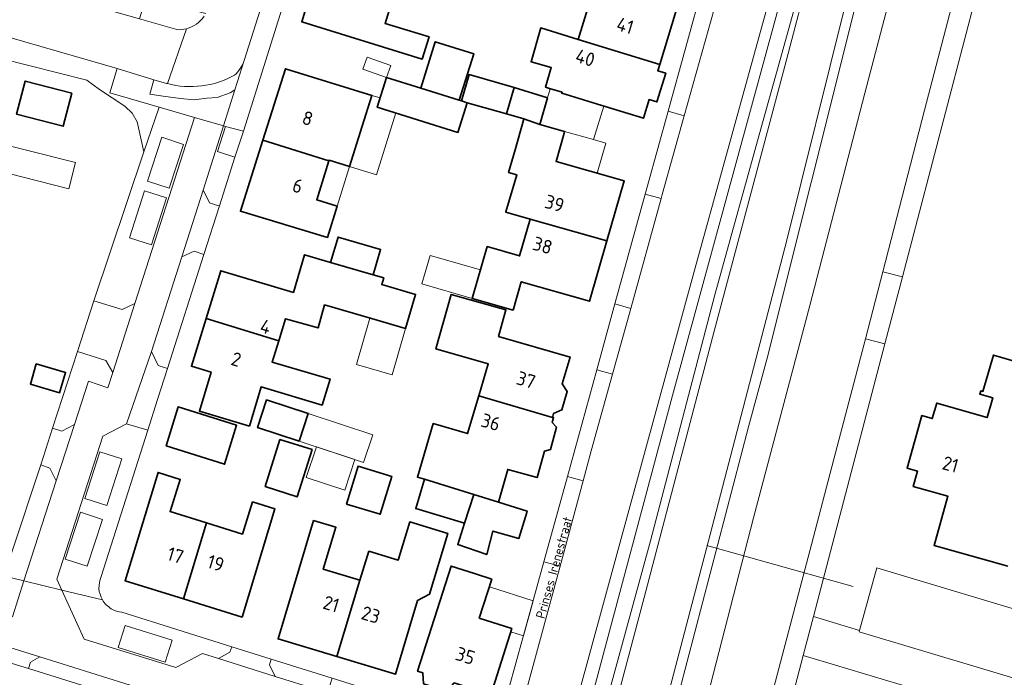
# Model space of a CAD drawing. Header units: metres. Extents: x 149984 to 156489, y 469398 to 478068.
# Tile 750 of 854: x 154388 to 154485, y 473334 to 473399. Entities that reach past the tile are written whole.
import ezdxf
from ezdxf.enums import TextEntityAlignment as Align

# ---------------------------------------------------------------- set-up
doc = ezdxf.new("R2010")
doc.units = ezdxf.units.M
doc.header["$LTSCALE"] = 0.75
for name, color, linetype, lineweight in [('B-WE-GR-BEPLANTING_CULTUUR_HEESTERS-GV', 252, 'Continuous', 18), ('B-WE-KW-KUNSTWERK_DUIKER-G', 6, 'Continuous', 18), ('B-WE-OG-BEBOUWING-GV', 6, 'Continuous', 35), ('B-WE-OG-BEBOUWING-T18', 1, 'Continuous', 18), ('B-WE-OG-BEBOUWING_LUIFEL-GV', 6, 'Continuous', 18), ('B-WE-OG-BEBOUWING_OVERBOUWING-GV', 6, 'Continuous', 18), ('B-WE-OG-TERREIN_BEGROEID-GV', 252, 'Continuous', 18), ('B-WE-OG-TERREIN_ERF-GV', 252, 'Continuous', 18), ('B-WE-OG-TERREIN_OEVER-GV', 252, 'Continuous', 18), ('B-WE-OG-TOPOGRAFIE-T18', 7, 'Continuous', 18), ('B-WE-OG-WATER-GV', 252, 'Continuous', 18), ('B-WE-OG-WATER_MEER-GV', 252, 'Continuous', 18), ('B-WE-VH-OPENVERHARDING_BETONSTRAATSTEEN-GV', 252, 'Continuous', 18), ('B-WE-VH-OPENVERHARDING_STRAATBAKSTEEN-GV', 252, 'Continuous', 18), ('B-WE-VH-OPENVERHARDING_TEGEL-GV', 252, 'Continuous', 18)]:
    doc.layers.add(name, color=color, linetype=linetype, lineweight=lineweight)
doc.styles.add('NLCS-ISO-M500-T18', font='NLCS-ISO.ttf', dxfattribs={"height": 0.9})
doc.styles.add('NLCS-ISO-M750-T18', font='NLCS-ISO.ttf', dxfattribs={"height": 1.35})

msp = doc.modelspace()

# ---------------------------------------------------------------- linework, layer by layer
at = {"layer": 'B-WE-GR-BEPLANTING_CULTUUR_HEESTERS-GV', "flags": 128}
msp.add_lwpolyline([(154409.561, 473385.228), (154410.401, 473387.774), (154408.657, 473388.25), (154407.858, 473385.77)], close=True, dxfattribs=at)
at = {"layer": 'B-WE-KW-KUNSTWERK_DUIKER-G', "flags": 128}
msp.add_lwpolyline([(154470.195, 473343.108), (154455.851, 473347.133)], dxfattribs=at)
at = {"layer": 'B-WE-OG-BEBOUWING-GV', "flags": 128}
for points in [[(154451.215, 473394.328), (154452.815, 473399.616), (154448.658, 473400.861), (154449.681, 473404.239), (154444.777, 473405.706), (154441.567, 473406.666), (154440.788, 473404.06), (154440.009, 473401.454), (154444.274, 473400.179), (154443.23, 473396.78)], [(154425.473, 473402.208), (154417.941, 473404.501), (154416.119, 473398.514), (154427.944, 473394.856), (154428.607, 473397.037), (154424.298, 473398.348)], [(154441.642, 473391.587), (154441.616, 473391.501), (154445.854, 473390.197), (154449.616, 473389.04), (154450.172, 473390.878), (154450.945, 473390.64), (154451.813, 473393.46), (154451.026, 473393.701), (154451.215, 473394.328), (154443.23, 473396.78), (154439.553, 473397.909), (154438.611, 473394.586), (154440.587, 473394.026), (154440.035, 473392.081), (154440.419, 473391.963)], [(154431.568, 473390.811), (154432.99, 473395.365), (154429.212, 473396.545), (154427.79, 473391.99)], [(154412.32, 473386.909), (154418.787, 473384.867), (154418.806, 473384.928), (154420.811, 473384.3), (154422.05, 473388.251), (154423.001, 473391.285), (154414.525, 473393.895)], [(154393.576, 473391.513), (154389.011, 473392.687), (154388.175, 473389.434), (154392.74, 473388.26)], [(154424.429, 473393.039), (154423.521, 473390.13), (154431.442, 473387.657), (154432.35, 473390.567), (154431.781, 473390.744), (154431.568, 473390.811), (154427.79, 473391.99)], [(154436.19, 473389.462), (154436.939, 473392.066), (154432.527, 473393.335), (154431.781, 473390.744), (154432.35, 473390.567)], [(154436.19, 473389.462), (154437.901, 473388.97), (154439.464, 473388.443), (154440.205, 473391.06), (154436.939, 473392.066)], [(154437.901, 473388.97), (154437.867, 473388.85), (154437.031, 473385.942), (154436.396, 473383.732), (154437.208, 473383.498), (154436.118, 473379.846), (154436.124, 473379.844), (154438.513, 473379.159), (154446.026, 473377.005), (154447.721, 473382.916), (154441.053, 473384.803), (154441.841, 473387.588), (154441.889, 473387.757), (154439.464, 473388.443)], [(154418.787, 473384.867), (154412.32, 473386.909), (154410.115, 473379.924), (154418.636, 473377.353), (154419.592, 473380.406), (154417.588, 473381.034)], [(154446.026, 473377.005), (154438.513, 473379.159), (154437.472, 473375.538), (154434.304, 473376.461), (154432.84, 473371.372), (154436.849, 473370.223), (154437.648, 473373.01), (154444.331, 473371.094)], [(154418.959, 473374.897), (154423.127, 473373.679), (154423.856, 473376.17), (154419.688, 473377.388)], [(154423.127, 473373.679), (154418.959, 473374.897), (154416.405, 473375.644), (154415.301, 473371.955), (154408.183, 473374.084), (154406.749, 473369.399), (154413.871, 473367.218), (154414.541, 473369.374), (154417.723, 473368.466), (154418.371, 473370.724), (154422.972, 473369.392), (154426.311, 473368.425), (154427.278, 473371.765), (154423.974, 473372.721), (154424.17, 473373.374)], [(154435.426, 473367.619), (154436.143, 473370.249), (154430.788, 473371.766), (154429.275, 473366.426), (154434.414, 473364.948), (154433.481, 473361.808), (154440.706, 473359.701), (154440.818, 473360.088), (154441.612, 473360.424), (154442.155, 473362.249), (154441.655, 473362.996), (154442.429, 473365.605)], [(154406.749, 473369.399), (154405.315, 473364.715), (154407.241, 473364.142), (154406.098, 473360.298), (154410.987, 473358.844), (154412.13, 473362.688), (154418.121, 473360.904), (154418.902, 473363.458), (154413.218, 473365.117), (154413.871, 473367.218)], [(154390.104, 473364.954), (154389.517, 473362.958), (154392.387, 473362.114), (154392.974, 473364.11)], [(154440.706, 473359.701), (154433.481, 473361.808), (154432.381, 473358.109), (154429.021, 473359.089), (154427.458, 473353.837), (154428.164, 473353.627), (154432.979, 473352.127), (154435.405, 473351.372), (154436.312, 473354.592), (154439.189, 473353.785), (154439.909, 473356.372), (154440.494, 473356.537), (154441.098, 473358.749), (154440.677, 473359.191), (154440.808, 473359.671)], [(154402.84, 473356.907), (154408.561, 473355.098), (154409.728, 473358.924), (154404.01, 473360.742)], [(154415.866, 473357.361), (154416.758, 473360.071), (154412.679, 473361.413), (154411.787, 473358.703)], [(154412.532, 473352.901), (154415.681, 473351.911), (154417.133, 473356.531), (154413.984, 473357.521)], [(154420.515, 473351.19), (154423.814, 473350.186), (154424.945, 473353.902), (154421.647, 473354.906)], [(154404.52, 473341.89), (154406.8, 473349.342), (154403.223, 473350.459), (154404.21, 473353.618), (154402.043, 473354.295), (154398.803, 473343.67)], [(154432.088, 473349.315), (154432.979, 473352.127), (154428.164, 473353.627), (154427.3, 473350.754)], [(154432.979, 473352.127), (154432.088, 473349.315), (154431.421, 473347.211), (154434.258, 473346.236), (154434.866, 473348.537), (154437.391, 473347.803), (154438.185, 473350.352), (154438.229, 473350.492), (154435.405, 473351.372)], [(154404.52, 473341.89), (154410.268, 473340.1), (154413.497, 473350.72), (154411.302, 473351.405), (154410.315, 473348.245), (154406.8, 473349.342)], [(154419.561, 473336.231), (154421.824, 473343.713), (154418.225, 473344.801), (154419.47, 473348.917), (154417.288, 473349.578), (154413.809, 473337.97)], [(154422.687, 473346.565), (154421.824, 473343.713), (154419.561, 473336.231), (154425.314, 473334.491), (154427.487, 473341.721), (154428.641, 473342.342), (154430.437, 473348.318), (154426.712, 473349.438), (154425.586, 473345.693)], [(154433.06, 473344.374), (154430.756, 473345.112), (154427.487, 473334.789), (154428.011, 473334.621), (154428.061, 473333.565), (154430.337, 473332.836), (154431.068, 473333.642), (154434.677, 473332.485), (154436.714, 473338.983), (154433.533, 473340.003), (154434.758, 473343.821)]]:
    msp.add_lwpolyline(points, close=True, dxfattribs=at)
msp.add_lwpolyline([(154491.163, 473363.708), (154483.929, 473365.805), (154482.894, 473362.237), (154482.692, 473362.296), (154482.599, 473361.975), (154483.871, 473361.606), (154483.31, 473359.671), (154478.368, 473361.104), (154477.928, 473359.585), (154476.9, 473359.878), (154475.463, 473354.709), (154476.478, 473354.421), (154476.071, 473352.921), (154479.47, 473351.967), (154478.112, 473347.134), (154485.333, 473345.106)], dxfattribs=at)
at = {"layer": 'B-WE-OG-BEBOUWING_LUIFEL-GV', "flags": 128}
for points in [[(154440.205, 473391.06), (154439.464, 473388.443), (154441.889, 473387.757), (154444.716, 473386.957), (154445.725, 473390.237), (154441.616, 473391.501), (154441.642, 473391.587), (154440.477, 473391.945)], [(154423.001, 473391.285), (154420.811, 473384.3), (154423.438, 473383.476), (154425.346, 473389.56), (154423.521, 473390.13), (154423.803, 473391.035)], [(154444.716, 473386.957), (154441.889, 473387.757), (154441.053, 473384.803), (154445.096, 473383.659), (154445.932, 473386.613)], [(154420.811, 473384.3), (154418.806, 473384.928), (154418.787, 473384.867), (154417.588, 473381.034), (154419.592, 473380.406)], [(154428.705, 473375.567), (154427.887, 473372.791), (154432.84, 473371.372), (154433.642, 473374.159)], [(154422.806, 473369.44), (154421.491, 473364.898), (154424.996, 473363.883), (154426.311, 473368.425)], [(154415.866, 473357.361), (154422.194, 473355.278), (154423.086, 473357.988), (154416.758, 473360.071)], [(154434.514, 473343.061), (154433.533, 473340.003), (154436.714, 473338.983), (154436.61, 473338.652), (154437.852, 473338.263), (154438.809, 473341.714)]]:
    msp.add_lwpolyline(points, close=True, dxfattribs=at)
at = {"layer": 'B-WE-OG-BEBOUWING_OVERBOUWING-GV', "flags": 128}
for points in [[(154424.429, 473393.039), (154424.846, 473394.222), (154422.528, 473395.039), (154422.112, 473393.856)], [(154384.948, 473386.966), (154384.297, 473384.398), (154393.28, 473382.122), (154393.931, 473384.69)], [(154417.558, 473356.804), (154416.569, 473353.799), (154420.337, 473352.559), (154421.326, 473355.564)]]:
    msp.add_lwpolyline(points, close=True, dxfattribs=at)
at = {"layer": 'B-WE-OG-TERREIN_BEGROEID-GV', "flags": 128}
for points in [[(154474.831, 473443.312), (154474.045, 473440.433), (154472.956, 473440.708), (154471.425, 473434.912), (154463.411, 473405.986), (154454.685, 473374.384), (154441.894, 473327.464), (154438.802, 473316.205), (154431.72, 473289.931), (154431.24, 473288.152), (154433.359, 473287.555), (154436.445, 473299.455), (154444.521, 473332.122), (154452.48, 473361.837), (154462.595, 473398.912), (154470.279, 473428.779), (154474.427, 473440.506), (154475.794, 473441.665), (154476.714, 473445.602)], [(154476.714, 473445.602), (154475.794, 473441.665), (154477.568, 473441.942), (154480.122, 473441.261), (154480.346, 473441.212), (154479.608, 473437.653), (154478.97, 473433.171), (154478.24, 473429.599), (154477.794, 473427.873), (154470.442, 473400.232), (154461.756, 473365.507), (154459.908, 473358.759), (154452.407, 473329.984), (154449.672, 473319.1), (154446.254, 473304.754), (154441.85, 473285.153), (154443.268, 473284.785)], [(154448.5, 473306.054), (154449.041, 473306.059), (154449.396, 473307.423), (154455.048, 473329.025), (154460.425, 473349.828), (154465.944, 473370.673), (154471.335, 473391.496), (154476.483, 473411.235), (154476.806, 473412.467), (154477.787, 473416.211)], [(154494.574, 473331.524), (154470.776, 473338.662), (154470.813, 473338.796), (154466.294, 473340.169), (154465.29, 473336.33), (154587.669, 473299.725)]]:
    msp.add_lwpolyline(points, dxfattribs=at)
msp.add_lwpolyline([(154437.9, 473299.09), (154445.21, 473328.95), (154450.3, 473347.6), (154456.62, 473371.72), (154461.28, 473388.6), (154463.21, 473395.5), (154464.78, 473401.19), (154466.56, 473408.64), (154468.55, 473416.07), (154474.4, 473438.75), (154475.396, 473440.377), (154477.568, 473441.942), (154475.794, 473441.665), (154474.427, 473440.506), (154470.279, 473428.779), (154462.595, 473398.912), (154452.48, 473361.837), (154444.521, 473332.122), (154436.445, 473299.455), (154433.359, 473287.555), (154434.812, 473287.145)], close=True, dxfattribs=at)
at = {"layer": 'B-WE-OG-TERREIN_ERF-GV', "flags": 128}
for points in [[(154433.004, 473459.096), (154432.929, 473458.863), (154429.744, 473448.818), (154425.904, 473436.721), (154424.605, 473432.627), (154421.427, 473422.615), (154417.199, 473409.249), (154414.176, 473399.747), (154411.158, 473390.175), (154410.401, 473387.774), (154409.561, 473385.228)], [(154398.5, 473340.583), (154409.286, 473337.2), (154413.126, 473335.965), (154419.094, 473334.102), (154423.866, 473332.611), (154424.53, 473332.404), (154426.335, 473331.857), (154433.232, 473329.717), (154433.82, 473329.607), (154434.3, 473329.636), (154434.809, 473329.782), (154435.185, 473330.062), (154435.733, 473330.621), (154439.869, 473345.539), (154439.964, 473345.882), (154442.166, 473353.884), (154445.046, 473364.347), (154446.827, 473370.822), (154449.796, 473381.608), (154450.016, 473382.409), (154452.036, 473389.722), (154455.513, 473402.315)], [(154482.378, 473401.644), (154475.008, 473373.483), (154473.285, 473366.9), (154466.294, 473340.169), (154470.813, 473338.796), (154472.493, 473344.929), (154506.025, 473334.872)], [(154387.648, 473346.289), (154390.552, 473355.041), (154391.694, 473358.65), (154394.149, 473366.176), (154395.754, 473371.147), (154400.64, 473385.756), (154399.976, 473388.686), (154399.514, 473389.549), (154398.788, 473390.242), (154396.284, 473391.867), (154395.05, 473392.79), (154380.8, 473396.37)], [(154409.561, 473385.228), (154408.067, 473380.444), (154406.541, 473375.671), (154402.959, 473364.498), (154401.988, 473361.445), (154401.029, 473358.431), (154396.468, 473344.08)], [(154485.333, 473345.106), (154478.112, 473347.134), (154479.47, 473351.967), (154476.071, 473352.921), (154476.478, 473354.421), (154475.463, 473354.709), (154476.9, 473359.878), (154477.928, 473359.585), (154478.368, 473361.104), (154483.31, 473359.671), (154483.871, 473361.606), (154482.599, 473361.975), (154482.692, 473362.296), (154482.894, 473362.237), (154483.929, 473365.805), (154491.163, 473363.708)], [(154400.739, 473331.494), (154389.329, 473335.07), (154385.248, 473336.317)], [(154587.669, 473299.725), (154465.29, 473336.33), (154462.308, 473324.926), (154459.46, 473314.055), (154456.714, 473303.576), (154460.423, 473302.573), (154461.797, 473302.201), (154480.779, 473296.849), (154484.664, 473295.754), (154485.392, 473298.519)]]:
    msp.add_lwpolyline(points, dxfattribs=at)
for points in [[(154425.473, 473402.208), (154424.298, 473398.348), (154428.607, 473397.037), (154427.944, 473394.856), (154416.119, 473398.514), (154417.941, 473404.501), (154419.764, 473410.489), (154427.027, 473408.231), (154427.759, 473410.632), (154436.931, 473407.836), (154435.625, 473403.552), (154432.612, 473404.47), (154433.179, 473406.328), (154431.584, 473406.814), (154430.922, 473404.642), (154426.613, 473405.953)], [(154443.23, 473396.78), (154444.274, 473400.179), (154440.009, 473401.454), (154440.788, 473404.06), (154441.567, 473406.666), (154444.777, 473405.706), (154449.681, 473404.239), (154448.658, 473400.861), (154452.815, 473399.616), (154451.215, 473394.328), (154451.026, 473393.701), (154451.813, 473393.46), (154450.945, 473390.64), (154450.172, 473390.878), (154449.616, 473389.04), (154445.854, 473390.197), (154441.616, 473391.501), (154441.642, 473391.587), (154440.419, 473391.963), (154440.035, 473392.081), (154440.587, 473394.026), (154438.611, 473394.586), (154439.553, 473397.909)], [(154437.901, 473388.97), (154436.19, 473389.462), (154432.35, 473390.567), (154431.442, 473387.657), (154423.521, 473390.13), (154424.429, 473393.039), (154427.79, 473391.99), (154429.212, 473396.545), (154432.99, 473395.365), (154431.568, 473390.811), (154431.781, 473390.744), (154432.527, 473393.335), (154436.939, 473392.066), (154440.205, 473391.06), (154439.464, 473388.443), (154441.889, 473387.757), (154441.841, 473387.588), (154441.053, 473384.803), (154447.721, 473382.916), (154446.026, 473377.005), (154444.331, 473371.094), (154437.648, 473373.01), (154436.849, 473370.223), (154432.84, 473371.372), (154434.304, 473376.461), (154437.472, 473375.538), (154438.513, 473379.159), (154436.124, 473379.844), (154436.118, 473379.846), (154437.208, 473383.498), (154436.396, 473383.732), (154437.031, 473385.942), (154437.867, 473388.85)], [(154419.592, 473380.406), (154418.636, 473377.353), (154410.115, 473379.924), (154412.32, 473386.909), (154414.525, 473393.895), (154423.001, 473391.285), (154422.05, 473388.251), (154420.811, 473384.3), (154418.806, 473384.928), (154418.787, 473384.867), (154417.588, 473381.034)], [(154393.576, 473391.513), (154392.74, 473388.26), (154388.175, 473389.434), (154389.011, 473392.687)], [(154413.871, 473367.218), (154413.218, 473365.117), (154418.902, 473363.458), (154418.121, 473360.904), (154412.13, 473362.688), (154410.987, 473358.844), (154406.098, 473360.298), (154407.241, 473364.142), (154405.315, 473364.715), (154406.749, 473369.399), (154408.183, 473374.084), (154415.301, 473371.955), (154416.405, 473375.644), (154418.959, 473374.897), (154419.688, 473377.388), (154423.856, 473376.17), (154423.127, 473373.679), (154424.17, 473373.374), (154423.974, 473372.721), (154427.278, 473371.765), (154426.311, 473368.425), (154422.972, 473369.392), (154418.371, 473370.724), (154417.723, 473368.466), (154414.541, 473369.374)], [(154434.414, 473364.948), (154429.275, 473366.426), (154430.788, 473371.766), (154436.143, 473370.249), (154435.426, 473367.619), (154442.429, 473365.605), (154441.655, 473362.996), (154442.155, 473362.249), (154441.612, 473360.424), (154440.818, 473360.088), (154440.706, 473359.701), (154440.808, 473359.671), (154440.677, 473359.191), (154441.098, 473358.749), (154440.494, 473356.537), (154439.909, 473356.372), (154439.189, 473353.785), (154436.312, 473354.592), (154435.405, 473351.372), (154438.229, 473350.492), (154438.185, 473350.352), (154437.391, 473347.803), (154434.866, 473348.537), (154434.258, 473346.236), (154431.421, 473347.211), (154432.088, 473349.315), (154427.3, 473350.754), (154428.164, 473353.627), (154427.458, 473353.837), (154429.021, 473359.089), (154432.381, 473358.109), (154433.481, 473361.808)], [(154390.104, 473364.954), (154392.974, 473364.11), (154392.387, 473362.114), (154389.517, 473362.958)], [(154402.84, 473356.907), (154404.01, 473360.742), (154409.728, 473358.924), (154408.561, 473355.098)], [(154416.758, 473360.071), (154415.866, 473357.361), (154411.787, 473358.703), (154412.679, 473361.413)], [(154412.532, 473352.901), (154413.984, 473357.521), (154417.133, 473356.531), (154415.681, 473351.911)], [(154420.515, 473351.19), (154421.647, 473354.906), (154424.945, 473353.902), (154423.814, 473350.186)], [(154406.8, 473349.342), (154410.315, 473348.245), (154411.302, 473351.405), (154413.497, 473350.72), (154410.268, 473340.1), (154404.52, 473341.89), (154398.803, 473343.67), (154402.043, 473354.295), (154404.21, 473353.618), (154403.223, 473350.459)], [(154421.824, 473343.713), (154422.687, 473346.565), (154425.586, 473345.693), (154426.712, 473349.438), (154430.437, 473348.318), (154428.641, 473342.342), (154427.487, 473341.721), (154425.314, 473334.491), (154419.561, 473336.231), (154413.809, 473337.97), (154417.288, 473349.578), (154419.47, 473348.917), (154418.225, 473344.801)], [(154436.714, 473338.983), (154434.677, 473332.485), (154431.068, 473333.642), (154430.337, 473332.836), (154428.061, 473333.565), (154428.011, 473334.621), (154427.487, 473334.789), (154430.756, 473345.112), (154433.06, 473344.374), (154434.758, 473343.821), (154433.533, 473340.003)]]:
    msp.add_lwpolyline(points, close=True, dxfattribs=at)
at = {"layer": 'B-WE-OG-TERREIN_ERF-GV'}
for points in [[(154396.468, 473344.08, 0.244865), (154396.586, 473341.793)], [(154396.586, 473341.793, 0.125935), (154397.454, 473340.922)], [(154397.454, 473340.922, 0.113608), (154398.5, 473340.583)]]:
    msp.add_lwpolyline(points, format="xyb", dxfattribs=at)
at = {"layer": 'B-WE-OG-TERREIN_OEVER-GV', "flags": 128}
for points in [[(154474.4, 473438.75), (154468.55, 473416.07), (154466.56, 473408.64), (154464.78, 473401.19), (154463.21, 473395.5), (154461.28, 473388.6), (154456.62, 473371.72), (154450.3, 473347.6), (154445.21, 473328.95), (154437.9, 473299.09), (154434.812, 473287.145), (154435.213, 473287.031), (154435.353, 473287.59), (154441.98, 473312.968), (154449.698, 473342.036), (154456.551, 473368.166), (154463.479, 473394.147), (154468.901, 473414.855), (154473.683, 473432.703), (154475.505, 473438.995), (154475.159, 473439.229), (154477.568, 473441.942), (154475.396, 473440.377)], [(154441.374, 473285.276), (154441.85, 473285.153), (154446.254, 473304.754), (154449.672, 473319.1), (154452.407, 473329.984), (154459.908, 473358.759), (154461.756, 473365.507), (154470.442, 473400.232), (154477.794, 473427.873), (154478.24, 473429.599), (154478.97, 473433.171), (154479.608, 473437.653), (154479.265, 473437.648), (154477.59, 473430.643), (154477.009, 473428.025), (154476.327, 473425.255), (154471.864, 473409.039), (154469.316, 473399.85), (154463.686, 473377.093), (154456.357, 473348.97), (154445.751, 473308.375), (154440.671, 473285.476)]]:
    msp.add_lwpolyline(points, close=True, dxfattribs=at)
at = {"layer": 'B-WE-OG-WATER-GV', "flags": 128}
for points in [[(154468.901, 473414.855), (154463.479, 473394.147), (154456.551, 473368.166), (154449.698, 473342.036), (154441.98, 473312.968), (154435.353, 473287.59), (154435.213, 473287.031), (154434.812, 473287.145), (154434.146, 473284.459), (154432.488, 473277.995), (154428.29, 473262.8), (154423.99, 473244.84)], [(154395.8, 473089.12), (154400.03, 473113.16), (154406.3, 473144.51), (154407.677, 473151.102), (154408.214, 473153.764), (154410.24, 473163.81), (154413.96, 473181.24), (154416.73, 473193.68), (154421.49, 473214.86), (154423.677, 473223.77), (154426.913, 473235.324), (154435.345, 473266.154), (154439.948, 473282.808), (154440.603, 473282.621), (154441.374, 473285.276), (154440.671, 473285.476), (154445.751, 473308.375), (154456.357, 473348.97), (154463.686, 473377.093), (154469.316, 473399.85)]]:
    msp.add_lwpolyline(points, dxfattribs=at)
at = {"layer": 'B-WE-OG-WATER_MEER-GV', "flags": 128}
msp.add_lwpolyline([(154506.025, 473334.872), (154472.493, 473344.929), (154470.813, 473338.796), (154470.776, 473338.662), (154494.574, 473331.524)], dxfattribs=at)
at = {"layer": 'B-WE-VH-OPENVERHARDING_BETONSTRAATSTEEN-GV', "flags": 128}
for points in [[(154481.725, 473407.299), (154482.347, 473409.671), (154476.483, 473411.235), (154471.335, 473391.496), (154465.944, 473370.673), (154460.425, 473349.828), (154455.048, 473329.025), (154449.396, 473307.423), (154455.278, 473305.949), (154457.532, 473314.562), (154460.387, 473325.418), (154462.564, 473333.825), (154466.108, 473347.218), (154468.276, 473355.596), (154471.383, 473367.412), (154473.077, 473373.968), (154477.179, 473389.837), (154480.378, 473402.125)], [(154410.48, 473394.703), (154409.554, 473391.826), (154408.465, 473388.305), (154408.657, 473388.25), (154410.401, 473387.774), (154411.158, 473390.175), (154414.176, 473399.747), (154412.271, 473400.355)], [(154409.554, 473391.826), (154409.117, 473391.523), (154407.823, 473391.094), (154406.831, 473391.019), (154405.587, 473390.851), (154404.242, 473390.985), (154402.528, 473391.22), (154401.244, 473391.396), (154401.634, 473392.814), (154398.044, 473393.911), (154397.314, 473391.521), (154402.15, 473390.126), (154405.601, 473389.131), (154408.465, 473388.305)], [(154453.626, 473389.283), (154452.036, 473389.722), (154450.016, 473382.409), (154449.796, 473381.608), (154451.37, 473381.175), (154451.473, 473381.549)], [(154439.869, 473345.539), (154441.451, 473345.1), (154443.711, 473353.459), (154442.166, 473353.884), (154439.964, 473345.882)]]:
    msp.add_lwpolyline(points, close=True, dxfattribs=at)
for points in [[(154406.713, 473399.327), (154405.444, 473399.662), (154400.883, 473401), (154400.203, 473398.812), (154403.872, 473397.735)], [(154402.948, 473392.437), (154402.868, 473392.437), (154401.634, 473392.814), (154401.244, 473391.396), (154402.528, 473391.22), (154404.242, 473390.985), (154405.587, 473390.851), (154406.831, 473391.019), (154407.823, 473391.094), (154409.117, 473391.523), (154409.554, 473391.826), (154410.48, 473394.703)]]:
    msp.add_lwpolyline(points, dxfattribs=at)
at = {"layer": 'B-WE-VH-OPENVERHARDING_BETONSTRAATSTEEN-GV'}
for points in [[(154404.81, 473397.828, 0.182544), (154406.55, 473399.058)], [(154403.872, 473397.735, 0.080016), (154404.81, 473397.828)], [(154410.48, 473394.703, -0.128404), (154409.526, 473393.257)], [(154409.526, 473393.257, -0.191228), (154402.948, 473392.437)]]:
    msp.add_lwpolyline(points, format="xyb", dxfattribs=at)
at = {"layer": 'B-WE-VH-OPENVERHARDING_STRAATBAKSTEEN-GV', "flags": 128}
for points in [[(154410.48, 473394.703), (154412.271, 473400.355), (154415.293, 473409.852), (154419.524, 473423.229), (154420.831, 473427.281), (154422.706, 473433.234), (154427.823, 473449.435), (154431.002, 473459.474), (154431.022, 473459.536)], [(154403.872, 473397.735), (154400.203, 473398.812), (154390.606, 473401.547), (154386.28, 473402.78), (154384.723, 473403.215), (154380.143, 473404.495), (154375.194, 473405.877), (154365.335, 473408.631), (154362.248, 473409.494), (154359.756, 473410.19), (154356.32, 473411.15), (154353.778, 473411.719), (154348.973, 473412.793), (154344.147, 473413.873), (154342.64, 473414.21), (154338.457, 473415.14), (154329.994, 473417.023), (154326.384, 473417.826), (154321.15, 473418.99), (154293.962, 473425.042)], [(154293.307, 473420.007), (154316.599, 473414.727), (154319.429, 473414.086), (154324.565, 473412.922), (154327.281, 473412.306), (154328.296, 473412.076), (154335.82, 473410.37), (154341.374, 473409.151), (154345.89, 473408.16), (154354.403, 473406.081), (154360.261, 473404.649), (154363.37, 473403.89), (154370.09, 473402.021), (154372.32, 473401.4), (154376.027, 473400.31), (154384.549, 473397.806), (154398.044, 473393.911), (154401.634, 473392.814)], [(154457.13, 473401.869), (154453.626, 473389.283), (154451.473, 473381.549), (154451.37, 473381.175), (154448.383, 473370.394), (154446.59, 473363.922), (154444.51, 473356.414), (154443.711, 473353.459), (154441.451, 473345.1), (154437.322, 473329.83), (154435.928, 473324.675), (154434.48, 473319.341), (154429.739, 473301.881), (154428.458, 473297.165), (154427.37, 473293.157), (154426.864, 473291.24), (154431.72, 473289.931), (154438.802, 473316.205), (154441.894, 473327.464), (154454.685, 473374.384), (154463.411, 473405.986)], [(154401.634, 473392.814), (154402.868, 473392.437), (154402.948, 473392.437), (154404.81, 473397.828)], [(154404.81, 473397.828), (154402.948, 473392.437)], [(154396.468, 473344.08), (154401.029, 473358.431), (154398.959, 473359.064), (154396.617, 473357.846), (154392.119, 473343.83), (154392.609, 473342.76), (154396.586, 473341.793)], [(154385.188, 473344.549), (154388.889, 473343.657), (154392.058, 473353.476), (154391.423, 473354.714), (154390.552, 473355.041), (154387.648, 473346.289)], [(154417.732, 473332.966), (154413.522, 473334.287), (154407.979, 473336.04), (154406.381, 473336.517), (154403.777, 473335.151), (154394.81, 473337.949), (154392.609, 473342.76), (154388.889, 473343.657), (154387.754, 473340.138)], [(154392.609, 473342.76), (154394.81, 473337.949), (154403.777, 473335.151), (154406.381, 473336.517), (154407.979, 473336.04), (154409.086, 473336.668), (154409.286, 473337.2), (154398.5, 473340.583)], [(154396.586, 473341.793), (154392.609, 473342.76)], [(154384.945, 473337.904), (154390.443, 473336.194), (154400.445, 473333.08)]]:
    msp.add_lwpolyline(points, dxfattribs=at)
at = {"layer": 'B-WE-VH-OPENVERHARDING_STRAATBAKSTEEN-GV'}
for points in [[(154406.55, 473399.058, -0.182544), (154404.81, 473397.828)], [(154404.81, 473397.828, -0.080016), (154403.872, 473397.735)], [(154409.526, 473393.257, 0.128404), (154410.48, 473394.703)], [(154402.948, 473392.437, 0.191228), (154409.526, 473393.257)], [(154396.586, 473341.793, -0.244865), (154396.468, 473344.08)], [(154397.454, 473340.922, -0.125935), (154396.586, 473341.793)], [(154398.5, 473340.583, -0.113608), (154397.454, 473340.922)]]:
    msp.add_lwpolyline(points, format="xyb", dxfattribs=at)
at = {"layer": 'B-WE-VH-OPENVERHARDING_STRAATBAKSTEEN-GV', "flags": 128}
for points in [[(154400.64, 473385.756), (154395.754, 473371.147), (154398.515, 473370.294), (154399.753, 473370.879), (154405.601, 473389.131), (154402.15, 473390.126)], [(154392.058, 473353.476), (154388.889, 473343.657), (154392.609, 473342.76), (154392.119, 473343.83), (154396.617, 473357.846), (154398.959, 473359.064), (154401.407, 473366.17), (154404.377, 473375.461), (154406.456, 473381.986), (154408.465, 473388.305), (154405.601, 473389.131), (154399.753, 473370.879), (154397.607, 473364.087), (154397.127, 473362.603), (154395.218, 473363.235), (154393.841, 473359.003)], [(154406.456, 473381.986), (154406.946, 473381.053), (154407.085, 473380.754), (154407.88, 473380.49), (154408.067, 473380.444), (154409.561, 473385.228), (154407.858, 473385.77), (154408.657, 473388.25), (154408.465, 473388.305)], [(154401.001, 473382.873), (154402.401, 473387.173), (154404.541, 473386.476), (154403.14, 473382.177)], [(154399.247, 473377.302), (154400.711, 473381.907), (154402.855, 473381.225), (154401.391, 473376.62)], [(154404.377, 473375.461), (154405.59, 473376.013), (154406.541, 473375.671), (154408.067, 473380.444), (154407.88, 473380.49), (154407.085, 473380.754), (154406.946, 473381.053), (154406.456, 473381.986)], [(154406.541, 473375.671), (154405.59, 473376.013), (154404.377, 473375.461), (154401.407, 473366.17), (154402.046, 473364.773), (154402.959, 473364.498)], [(154471.383, 473367.412), (154473.285, 473366.9), (154475.008, 473373.483), (154473.077, 473373.968)], [(154394.149, 473366.176), (154396.915, 473365.263), (154397.607, 473364.087), (154399.753, 473370.879), (154398.515, 473370.294), (154395.754, 473371.147)], [(154397.607, 473364.087), (154396.915, 473365.263), (154394.149, 473366.176), (154391.694, 473358.65), (154392.596, 473358.352), (154393.841, 473359.003), (154395.218, 473363.235), (154397.127, 473362.603)], [(154402.959, 473364.498), (154402.046, 473364.773), (154401.407, 473366.17), (154398.959, 473359.064), (154401.029, 473358.431), (154401.988, 473361.445)], [(154392.058, 473353.476), (154393.841, 473359.003), (154392.596, 473358.352), (154391.694, 473358.65), (154390.552, 473355.041), (154391.423, 473354.714)], [(154398.486, 473355.619), (154397.001, 473351.04), (154394.861, 473351.734), (154396.346, 473356.313)], [(154396.581, 473349.688), (154395.081, 473345.09), (154392.942, 473345.787), (154394.442, 473350.385)], [(154388.889, 473343.657), (154385.188, 473344.549), (154376.012, 473347.483), (154375.81, 473346.865), (154376.389, 473345.789), (154381.512, 473344.156), (154383.26, 473341.541), (154387.754, 473340.138)], [(154403.408, 473337.834), (154402.734, 473335.687), (154398.14, 473337.128), (154398.814, 473339.275)], [(154389.329, 473335.07), (154389.525, 473335.697), (154390.443, 473336.194), (154384.945, 473337.904), (154385.425, 473336.986), (154385.248, 473336.317)], [(154413.522, 473334.287), (154412.958, 473335.41), (154413.126, 473335.965), (154409.286, 473337.2), (154409.086, 473336.668), (154407.979, 473336.04)], [(154390.443, 473336.194), (154389.525, 473335.697), (154389.329, 473335.07), (154400.739, 473331.494), (154400.964, 473332.15), (154400.445, 473333.08)], [(154423.866, 473332.611), (154423.19, 473330.465), (154418.417, 473331.956), (154419.094, 473334.102), (154413.126, 473335.965), (154412.958, 473335.41), (154413.522, 473334.287), (154417.732, 473332.966), (154418.401, 473331.751), (154423.321, 473330.215), (154423.604, 473331.123), (154424.25, 473331.472), (154424.53, 473332.404)]]:
    msp.add_lwpolyline(points, close=True, dxfattribs=at)
at = {"layer": 'B-WE-VH-OPENVERHARDING_TEGEL-GV', "flags": 128}
for points in [[(154457.13, 473401.869), (154455.513, 473402.315), (154452.036, 473389.722), (154453.626, 473389.283)], [(154475.008, 473373.483), (154482.378, 473401.644), (154480.378, 473402.125), (154477.179, 473389.837), (154473.077, 473373.968)], [(154398.044, 473393.911), (154384.549, 473397.806), (154376.027, 473400.31), (154375.362, 473397.969), (154376.52, 473397.64), (154380.8, 473396.37), (154395.05, 473392.79), (154396.284, 473391.867), (154398.788, 473390.242), (154399.514, 473389.549), (154399.976, 473388.686), (154400.64, 473385.756), (154402.15, 473390.126), (154397.314, 473391.521)], [(154401.001, 473382.873), (154403.14, 473382.177), (154404.541, 473386.476), (154402.401, 473387.173)], [(154399.247, 473377.302), (154401.391, 473376.62), (154402.855, 473381.225), (154400.711, 473381.907)], [(154451.37, 473381.175), (154449.796, 473381.608), (154446.827, 473370.822), (154448.383, 473370.394)], [(154448.383, 473370.394), (154446.827, 473370.822), (154445.046, 473364.347), (154446.59, 473363.922)], [(154473.285, 473366.9), (154471.383, 473367.412), (154468.276, 473355.596), (154466.108, 473347.218), (154462.564, 473333.825), (154460.387, 473325.418), (154462.308, 473324.926), (154465.29, 473336.33), (154466.294, 473340.169)], [(154445.046, 473364.347), (154442.166, 473353.884), (154443.711, 473353.459), (154444.51, 473356.414), (154446.59, 473363.922)], [(154398.486, 473355.619), (154396.346, 473356.313), (154394.861, 473351.734), (154397.001, 473351.04)], [(154396.581, 473349.688), (154394.442, 473350.385), (154392.942, 473345.787), (154395.081, 473345.09)], [(154435.643, 473330.298), (154437.322, 473329.83), (154441.451, 473345.1), (154439.869, 473345.539), (154435.733, 473330.621)], [(154403.408, 473337.834), (154398.814, 473339.275), (154398.14, 473337.128), (154402.734, 473335.687)]]:
    msp.add_lwpolyline(points, close=True, dxfattribs=at)

# ---------------------------------------------------------------- texts
at = {"layer": 'B-WE-OG-BEBOUWING-T18', "style": 'NLCS-ISO-M750-T18'}
for s, rotation, p in [('41', 343, (154447.829, 473398.131)), ('40', 343, (154443.916, 473394.978)), ('8', 343, (154416.704, 473389.039)), ('6', 343.2, (154415.727, 473382.409)), ('39', 344.3, (154440.911, 473380.686)), ('38', 344, (154439.738, 473376.572)), ('4', 343.4, (154412.579, 473368.594)), ('2', 343, (154409.707, 473365.396)), ('37', 343.5, (154438.118, 473363.371)), ('36', 343.8, (154434.65, 473359.229)), ('21', 344.5, (154479.721, 473355.09)), ('17', 343.1, (154403.745, 473346.163)), ('19', 343.1, (154407.697, 473345.396)), ('21', 343.4, (154419.012, 473341.397)), ('23', 343.3, (154422.893, 473340.333)), ('35', 342.5, (154432.166, 473336.314))]:
    msp.add_text(s, height=1.35, rotation=rotation, dxfattribs=at).set_placement(p, align=Align.MIDDLE)
at = {"layer": 'B-WE-OG-TOPOGRAFIE-T18', "style": 'NLCS-ISO-M500-T18'}
msp.add_text('Prinses Irenestraat', height=0.9, rotation=74.6, dxfattribs=at).set_placement((154440.851, 473344.96), align=Align.MIDDLE)

doc.saveas('drawing.dxf')
